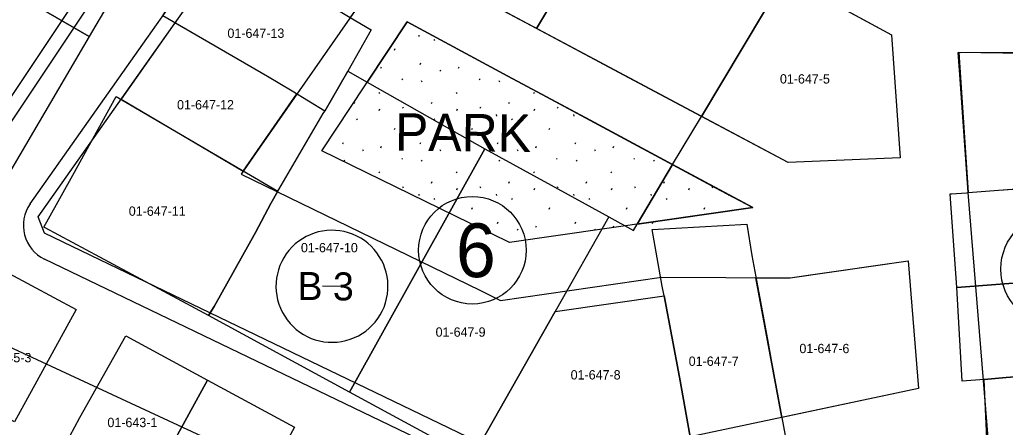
# Model space of a CAD drawing. Extents: x 413946 to 415528, y 4453939 to 4454944.
# Drawn here: x 415302.5 to 415408, y 4454017.7 to 4454061.3 of the extents above; entities that cross this region are included whole.
import ezdxf

# ---------------------------------------------------------------- set-up
doc = ezdxf.new("R2010")
doc.units = 0
for name, color, linetype in [('0_KADASTRO', 7, 'Continuous'), ('Level 27', 7, 'Continuous'), ('Level 28', 7, 'Continuous'), ('Level 29', 7, 'Continuous'), ('Level 32', 7, 'Continuous'), ('Level 41', 7, 'Continuous'), ('Level 58', 7, 'Continuous'), ('Level 62', 7, 'Continuous')]:
    doc.layers.add(name, color=color, linetype=linetype)

msp = doc.modelspace()

# ---------------------------------------------------------------- linework, layer by layer
at = {"layer": '0_KADASTRO'}
for p, q in [((415410.13, 4454057.7), (415403.06, 4454057.81)), ((415403.06, 4454057.81), (415404.07, 4454042.82)), ((415407.31, 4454043.06), (415418.54, 4454043.91)), ((415404.07, 4454042.82), (415407.31, 4454043.06))]:
    msp.add_line(p, q, dxfattribs=at)
for points in [[(415283.82, 4454074.38), (415283.89, 4454074.49), (415290.97, 4454086.54), (415316.99, 4454071.61), (415309.89, 4454059.54), (415296.93, 4454067.02), (415293.94, 4454068.73), (415288.26, 4454071.99)], [(415344.51, 4454067.5), (415345.29, 4454068.79), (415353.81, 4454082.88), (415366.87, 4454075.51), (415357.81, 4454060.4)], [(415357.81, 4454060.4), (415366.87, 4454075.51), (415384.42, 4454065.92), (415375.49, 4454050.97), (415366.64, 4454055.69)], [(415317.78, 4454061.74), (415321.41, 4454067.87), (415322.85, 4454070.38), (415324.91, 4454069.22), (415327.31, 4454067.86), (415336.79, 4454062.21), (415337.87, 4454061.57), (415340.11, 4454060.23), (415337.59, 4454055.82), (415335.13, 4454051.54), (415331.66, 4454053.69), (415329.01, 4454055.23), (415322.03, 4454059.29)], [(415372.41, 4454045.81), (415375.49, 4454050.97), (415366.64, 4454055.69), (415357.81, 4454060.4), (415344.51, 4454067.5), (415342.68, 4454068.47), (415337.87, 4454061.57), (415340.11, 4454060.23), (415337.59, 4454055.82), (415339.69, 4454054.63), (415343.96, 4454061.08), (415354.75, 4454055.29), (415363.57, 4454050.56)], [(415286.47, 4454049.27), (415296.85, 4454066.88), (415296.93, 4454067.02), (415309.89, 4454059.54), (415299.75, 4454042.3)], [(415375.49, 4454050.97), (415384.42, 4454065.92), (415395.84, 4454059.69), (415396.79, 4454046.53), (415384.78, 4454046.02)], [(415326.41, 4454045.12), (415332.16, 4454053.38), (415331.66, 4454053.69), (415329.01, 4454055.23), (415322.03, 4454059.29), (415319.09, 4454060.98), (415319.09, 4454060.98), (415313.31, 4454052.8), (415326.41, 4454045.12)], [(415372.41, 4454045.81), (415372.41, 4454045.81), (415363.57, 4454050.56), (415354.75, 4454055.29), (415343.96, 4454061.08), (415339.69, 4454054.63), (415350.64, 4454048.43), (415352.29, 4454047.49), (415359.4, 4454043.6), (415359.4, 4454043.6), (415365.57, 4454040.22), (415368.2, 4454038.76), (415368.6, 4454039.42), (415368.6, 4454039.42), (415368.6, 4454039.42)], [(415322.68, 4454029.64), (415323.27, 4454030.62), (415327.7, 4454038.53), (415329.37, 4454041.63), (415330.1, 4454042.96), (415330.2, 4454043.13), (415334.98, 4454051.28), (415335.13, 4454051.54), (415337.59, 4454055.82), (415339.69, 4454054.63), (415350.64, 4454048.43), (415352.29, 4454047.49), (415337.79, 4454021.45)], [(415305.04, 4454039.1), (415305.54, 4454040), (415308.14, 4454044.69), (415309.89, 4454047.85), (415312.8, 4454053.1), (415330.1, 4454042.96), (415329.37, 4454041.63), (415327.7, 4454038.53), (415323.27, 4454030.62), (415322.68, 4454029.64), (415321.29, 4454030.39), (415305.17, 4454039.04)], [(415337.79, 4454021.45), (415352.29, 4454047.49), (415359.4, 4454043.6), (415365.57, 4454040.22), (415359.83, 4454030.08), (415351.83, 4454015.97), (415351.65, 4454015.65), (415350.91, 4454014.34)], [(415368.6, 4454039.42), (415380.99, 4454041.2), (415372.41, 4454045.81)], [(415402.15, 4454042.67), (415402.27, 4454042.68), (415403.88, 4454042.8), (415404.07, 4454042.82), (415407.31, 4454043.06), (415418.54, 4454043.91), (415421.45, 4454044.13), (415423.09, 4454044.25), (415424.09, 4454034.27), (415419.31, 4454033.91), (415407.95, 4454033.05), (415402.85, 4454032.66)], [(415370.21, 4454038.87), (415380.34, 4454039.44), (415380.89, 4454036.07), (415381.63, 4454032.09), (415382.64, 4454026.68), (415382.98, 4454024.87), (415384.57, 4454016.25), (415384.61, 4454016.03), (415374.77, 4454013.95), (415374.71, 4454014.3), (415374.29, 4454016.66), (415373.15, 4454023.04), (415371.49, 4454031.75), (415371.29, 4454032.81)], [(415381.33, 4454033.7), (415385, 4454033.69), (415397.64, 4454035.51), (415398.76, 4454021.84), (415384.11, 4454018.74)], [(415402.85, 4454032.66), (415407.95, 4454033.05), (415419.31, 4454033.91), (415424.09, 4454034.27), (415424.95, 4454024.35), (415424.49, 4454024.31), (415419.72, 4454023.93), (415419.52, 4454023.91), (415409.53, 4454023.11), (415408.14, 4454023), (415405.77, 4454022.8), (415403.42, 4454022.61)], [(415295.01, 4454021.94), (415295.7, 4454023.27), (415296.28, 4454024.38), (415301.34, 4454034.15), (415308.49, 4454030.3), (415303.3, 4454020.8), (415301.91, 4454018.25)], [(415351.83, 4454015.97), (415359.83, 4454030.08), (415371.49, 4454031.75), (415373.15, 4454023.04), (415374.29, 4454016.66), (415357.7, 4454013.15)], [(415307.27, 4454015.72), (415308.88, 4454018.74), (415313.82, 4454027.46), (415322.59, 4454022.73), (415316.18, 4454011.09)], [(415403.78, 4454014.53), (415406.13, 4454014.9), (415405.77, 4454022.8), (415408.14, 4454023), (415409.53, 4454023.11), (415419.52, 4454023.91), (415419.72, 4454023.93), (415424.49, 4454024.31), (415425.72, 4454014.38), (415422.19, 4454014.13), (415420.81, 4454014.05), (415410.52, 4454013.22), (415407.09, 4454012.96), (415404.23, 4454012.74)], [(415316.18, 4454011.09), (415322.59, 4454022.73), (415331.89, 4454017.68), (415325.6, 4454006.19)]]:
    msp.add_lwpolyline(points, close=True, dxfattribs=at)
at = {"layer": 'Level 27'}
for p, q in [((415304.43, 4454040.21), (415316.86, 4454057.83)), ((415402.99, 4454057.83), (415403.23, 4454057.83)), ((415403.23, 4454057.83), (415417.32, 4454057.84))]:
    msp.add_line(p, q, dxfattribs=at)
for points in [[(415340.03, 4454090.64), (415348.02, 4454086.09), (415356.53, 4454081.42), (415364.54, 4454076.81), (415373.08, 4454072.02), (415381.34, 4454067.59), (415395.84, 4454059.69)], [(415310.17, 4454066.08), (415299.44, 4454050.01)], [(415395.84, 4454059.69), (415396.79, 4454046.53)], [(415403.2, 4454054.95), (415402.99, 4454057.83)], [(415407.46, 4454001.23), (415404.07, 4454042.84), (415403.2, 4454054.95)]]:
    msp.add_lwpolyline(points, dxfattribs=at)
at = {"layer": 'Level 28'}
for p, q in [((415328.12, 4454047.58), (415326.19, 4454044.8)), ((415326.19, 4454044.8), (415351.74, 4454032.35)), ((415380.99, 4454041.2), (415354.94, 4454037.46)), ((415353.03, 4454038.39), (415352.29, 4454038.75)), ((415353.03, 4454038.39), (415353.03, 4454038.39)), ((415357.46, 4454037.62), (415357.46, 4454037.62)), ((415353.96, 4454031.26), (415371.21, 4454033.74)), ((415351.74, 4454032.35), (415351.74, 4454032.35))]:
    msp.add_line(p, q, dxfattribs=at)
for points in [[(415396.79, 4454046.53), (415384.78, 4454046.02), (415342.68, 4454068.47), (415328.12, 4454047.58)], [(415352.29, 4454038.75), (415334.82, 4454047.27), (415343.96, 4454061.08), (415377.54, 4454043.05)], [(415328.12, 4454047.58), (415328.12, 4454047.58)], [(415377.54, 4454043.05), (415377.54, 4454043.05)], [(415377.54, 4454043.05), (415380.99, 4454041.2)], [(415378.59, 4454042.49), (415378.59, 4454042.49)], [(415354.94, 4454037.46), (415353.03, 4454038.39)], [(415386.69, 4454033.94), (415397.64, 4454035.51)], [(415371.21, 4454033.74), (415385, 4454033.69), (415386.69, 4454033.94)], [(415351.74, 4454032.35), (415353.96, 4454031.26)]]:
    msp.add_lwpolyline(points, dxfattribs=at)
at = {"layer": 'Level 29'}
for p, q in [((415316.86, 4454057.83), (415340.03, 4454090.64)), ((415398.76, 4454021.84), (415384.91, 4454018.91)), ((415384.91, 4454018.91), (415374.29, 4454016.66))]:
    msp.add_line(p, q, dxfattribs=at)
for points in [[(415350.38, 4454016.67), (415305.1, 4454038.46), (415304.43, 4454040.21)], [(415397.64, 4454035.51), (415398.76, 4454021.84)]]:
    msp.add_lwpolyline(points, dxfattribs=at)
at = {"layer": 'Level 32'}
msp.add_line((415336.91, 4454032.77), (415334.91, 4454032.79), dxfattribs=at)
msp.add_circle((415413.57, 4454034.63), 6, dxfattribs=at)
for start, end in [(351.9873, 135.5973), (135.5973, 351.9873)]:
    msp.add_arc((415335.91, 4454032.78), 6, start, end, dxfattribs=at)
at = {"layer": 'Level 41'}
for p, q in [((415343.5, 4454060.38), (415343.52, 4454060.37)), ((415345.2, 4454059.68), (415345.22, 4454059.52)), ((415346.83, 4454059.21), (415346.9, 4454059.1)), ((415342.6, 4454058.07), (415342.67, 4454058.23)), ((415345.37, 4454056.54), (415345.44, 4454056.7)), ((415341.16, 4454056.13), (415341.23, 4454056.29)), ((415347.46, 4454055.92), (415347.54, 4454055.82)), ((415349.45, 4454056.13), (415349.52, 4454056.29)), ((415343.38, 4454054.99), (415343.45, 4454054.88)), ((415345.48, 4454054.8), (415345.55, 4454054.69)), ((415351.67, 4454054.99), (415351.74, 4454054.88)), ((415353.77, 4454054.8), (415353.84, 4454054.69)), ((415340.92, 4454053.54), (415340.99, 4454053.43)), ((415349.22, 4454053.54), (415349.29, 4454053.43)), ((415357.51, 4454053.54), (415357.58, 4454053.43)), ((415338.28, 4454052.35), (415338.35, 4454052.5)), ((415346.58, 4454052.35), (415346.65, 4454052.5)), ((415354.87, 4454052.35), (415354.94, 4454052.5)), ((415340.98, 4454051.62), (415341.05, 4454051.78)), ((415343.45, 4454051.96), (415343.52, 4454051.86)), ((415345.2, 4454051.17), (415345.22, 4454051.01)), ((415349.27, 4454051.62), (415349.35, 4454051.78)), ((415351.74, 4454051.96), (415351.81, 4454051.86)), ((415353.5, 4454051.17), (415353.52, 4454051.01)), ((415357.57, 4454051.62), (415357.64, 4454051.78)), ((415360.03, 4454051.96), (415360.1, 4454051.86)), ((415361.79, 4454051.17), (415361.81, 4454051.01)), ((415338.54, 4454050.7), (415338.61, 4454050.59)), ((415346.83, 4454050.7), (415346.9, 4454050.59)), ((415355.13, 4454050.7), (415355.2, 4454050.59)), ((415363.49, 4454050.6), (415363.49, 4454050.59)), ((415342.6, 4454049.56), (415342.67, 4454049.72)), ((415350.89, 4454049.56), (415350.96, 4454049.72)), ((415359.18, 4454049.56), (415359.26, 4454049.72)), ((415337.08, 4454048.03), (415337.15, 4454048.19)), ((415345.37, 4454048.03), (415345.44, 4454048.19)), ((415353.66, 4454048.03), (415353.73, 4454048.19)), ((415361.96, 4454048.03), (415362.03, 4454048.19)), ((415339.17, 4454047.41), (415339.24, 4454047.3)), ((415341.16, 4454047.62), (415341.23, 4454047.78)), ((415347.46, 4454047.41), (415347.54, 4454047.3)), ((415349.45, 4454047.62), (415349.52, 4454047.78)), ((415355.76, 4454047.41), (415355.83, 4454047.3)), ((415357.74, 4454047.62), (415357.82, 4454047.78)), ((415364.05, 4454047.41), (415364.12, 4454047.3)), ((415366.04, 4454047.62), (415366.11, 4454047.78)), ((415337.18, 4454046.29), (415337.26, 4454046.18)), ((415343.38, 4454046.48), (415343.45, 4454046.38)), ((415345.48, 4454046.29), (415345.55, 4454046.18)), ((415351.67, 4454046.48), (415351.74, 4454046.38)), ((415353.77, 4454046.29), (415353.84, 4454046.18)), ((415359.97, 4454046.48), (415360.04, 4454046.38)), ((415362.06, 4454046.29), (415362.14, 4454046.18)), ((415368.26, 4454046.48), (415368.33, 4454046.38)), ((415370.36, 4454046.29), (415370.43, 4454046.18)), ((415340.92, 4454045.03), (415340.99, 4454044.92)), ((415349.22, 4454045.03), (415349.29, 4454044.92)), ((415357.51, 4454045.03), (415357.58, 4454044.92)), ((415365.8, 4454045.03), (415365.87, 4454044.92)), ((415346.58, 4454043.84), (415346.65, 4454044)), ((415354.87, 4454043.84), (415354.94, 4454044)), ((415363.16, 4454043.84), (415363.23, 4454044)), ((415371.45, 4454043.84), (415371.53, 4454044)), ((415343.45, 4454043.45), (415343.52, 4454043.34)), ((415349.27, 4454043.11), (415349.35, 4454043.27)), ((415351.74, 4454043.45), (415351.81, 4454043.34)), ((415357.57, 4454043.11), (415357.64, 4454043.27)), ((415360.03, 4454043.45), (415360.1, 4454043.34)), ((415365.86, 4454043.11), (415365.93, 4454043.27)), ((415368.33, 4454043.45), (415368.4, 4454043.34)), ((415374.15, 4454043.11), (415374.23, 4454043.27)), ((415376.62, 4454043.45), (415376.69, 4454043.34)), ((415345.2, 4454042.66), (415345.22, 4454042.5)), ((415346.83, 4454042.19), (415346.9, 4454042.08)), ((415353.5, 4454042.66), (415353.52, 4454042.5)), ((415355.13, 4454042.19), (415355.2, 4454042.08)), ((415361.79, 4454042.66), (415361.81, 4454042.5)), ((415363.42, 4454042.19), (415363.49, 4454042.08)), ((415370.08, 4454042.66), (415370.1, 4454042.5)), ((415371.71, 4454042.19), (415371.78, 4454042.08)), ((415378.38, 4454042.6), (415378.39, 4454042.5)), ((415350.89, 4454041.05), (415350.96, 4454041.21)), ((415359.18, 4454041.05), (415359.26, 4454041.21)), ((415367.48, 4454041.05), (415367.55, 4454041.21)), ((415375.77, 4454041.05), (415375.84, 4454041.21)), ((415353.66, 4454039.52), (415353.73, 4454039.68)), ((415361.96, 4454039.52), (415362.03, 4454039.68)), ((415370.25, 4454039.52), (415370.32, 4454039.68)), ((415355.76, 4454038.9), (415355.83, 4454038.79)), ((415357.74, 4454039.11), (415357.82, 4454039.27)), ((415364.05, 4454038.9), (415364.12, 4454038.79)), ((415366.04, 4454039.11), (415366.11, 4454039.27))]:
    msp.add_line(p, q, dxfattribs=at)
at = {"layer": 'Level 58'}
msp.add_circle((415350.95, 4454036.64), 5.76, dxfattribs=at)
at = {"layer": 'Level 62'}
for p, q in [((415315.64, 4454058.69), (415330.84, 4454080.21)), ((415303.57, 4454041.6), (415315.64, 4454058.69))]:
    msp.add_line(p, q, dxfattribs=at)
for points in [[(415311.5, 4454065.37), (415297.18, 4454043.93)], [(415350.6, 4454013.79), (415305.1, 4454035.69)], [(415301.27, 4454026.34), (415368.1, 4453995.31)]]:
    msp.add_lwpolyline(points, dxfattribs=at)
msp.add_arc((415306.84, 4454039.29), 4, 144.7743, 244.3007, dxfattribs=at)

# ---------------------------------------------------------------- texts
at = {"layer": '0_KADASTRO'}
for s, p in [('01-647-13', (415324.71, 4454059.38)), ('01-647-5', (415383.9, 4454054.49)), ('01-647-12', (415319.31, 4454051.72)), ('01-647-11', (415314.14, 4454040.33)), ('01-647-10', (415332.58, 4454036.42)), ('01-647-9', (415347.01, 4454027.38)), ('01-647-6', (415385.99, 4454025.62)), ('01-645-3', (415298.35, 4454024.64)), ('01-647-7', (415374.13, 4454024.26)), ('01-647-8', (415361.48, 4454022.8)), ('01-643-1', (415311.85, 4454017.7))]:
    msp.add_text(s, height=1, dxfattribs=at).set_placement(p)
at = {"layer": 'Level 32'}
msp.add_text('B 3', height=3, rotation=359.4141, dxfattribs=at).set_placement((415332.21, 4454031.32))
at = {"layer": 'Level 41'}
msp.add_text('PARK', height=4, rotation=359.4141, dxfattribs=at).set_placement((415342.65, 4454047.32))
at = {"layer": 'Level 58'}
msp.add_text('6', height=5.76, rotation=359.4141, dxfattribs=at).set_placement((415349.16, 4454033.78))

doc.saveas('drawing.dxf')
